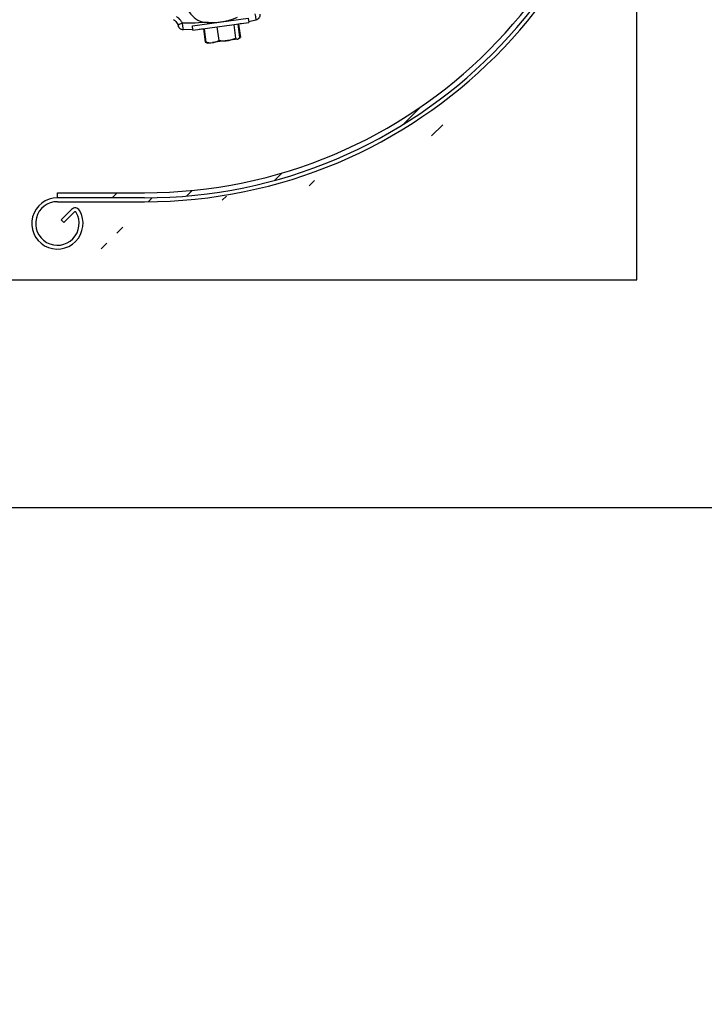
# Model space of a CAD drawing. Header units: inches. Extents: x 170 to 284, y 215 to 248.
# Tile 488 of 656: x 211.011 to 211.583, y 223.74 to 224.562. Entities that reach past the tile are written whole.
import ezdxf

# ---------------------------------------------------------------- set-up
doc = ezdxf.new("R2010")
doc.units = ezdxf.units.IN
doc.header["$LTSCALE"] = 0.25
doc.header["$MEASUREMENT"] = 0
doc.layers.add('ANNOTATIONS', color=1, linetype='Continuous')
doc.layers.add('RH FRONT OF HOOD', color=7, linetype='Continuous')
doc.styles.add('ARIAL', font='arial.ttf', dxfattribs={"height": 0.09375})
doc.dimstyles.new('STANDARD$0', dxfattribs={"dimtxt": 0.09375, "dimasz": 0.09375, "dimexe": 0.03125, "dimexo": 0.046875, "dimgap": 0.09, "dimtad": 0, "dimtih": 1, "dimtoh": 1, "dimdec": 4, "dimzin": 0, "dimdsep": 46, "dimtxsty": 'ARIAL', "dimcen": 0.09, "dimadec": 0, "dimazin": 0, "dimtfac": 1, "dimtdec": 4, "dimtofl": 0, "dimtmove": 0, "dimatfit": 1, "dimfxl": 1, "dimtolj": 1, "dimtzin": 0, "dimarcsym": 0})

# ---------------------------------------------------------------- blocks, each defined once
blk = doc.blocks.new('*D78')
at = {"layer": 'ANNOTATIONS', "color": 0, "lineweight": -2, "transparency": 16777216}
for p, q in [((210.81258, 224.15443), (212.25303, 224.15443)), ((212.22178, 224.06068), (212.22178, 222.3405)), ((212.22178, 220.18546), (212.22178, 221.90564)), ((211.49125, 220.09171), (212.25303, 220.09171))]:
    blk.add_line(p, q, dxfattribs=at)
at = {"layer": 'ANNOTATIONS', "color": 0, "transparency": 16777216}
for points in [[(212.20615, 224.06068), (212.2374, 224.06068), (212.22178, 224.15443)], [(212.20615, 220.18546), (212.2374, 220.18546), (212.22178, 220.09171)]]:
    blk.add_solid(points, dxfattribs=at)
at = {"layer": 'defpoints', "color": 0, "transparency": 16777216}
for p in [(210.76571, 224.15443), (211.44438, 220.09171), (212.22178, 220.09171)]:
    blk.add_point(p, dxfattribs=at)
at = {"layer": 'ANNOTATIONS', "color": 0, "transparency": 16777216, "insert": (212.22178, 222.12307), "char_height": 0.09375, "attachment_point": 5, "style": 'ARIAL'}
blk.add_mtext('\\A1;OPENING\\PHEIGHT', dxfattribs=at)
blk = doc.blocks.new('*D79')
at = {"layer": 'ANNOTATIONS', "color": 0, "lineweight": -2, "transparency": 16777216}
for p, q in [((211.57349, 225.23798), (212.90801, 225.23798)), ((212.87676, 225.14423), (212.87676, 222.88228)), ((212.87676, 220.18546), (212.87676, 222.44742)), ((212.41159, 220.09171), (212.90801, 220.09171))]:
    blk.add_line(p, q, dxfattribs=at)
at = {"layer": 'ANNOTATIONS', "color": 0, "transparency": 16777216}
for points in [[(212.86114, 225.14423), (212.89239, 225.14423), (212.87676, 225.23798)], [(212.86114, 220.18546), (212.89239, 220.18546), (212.87676, 220.09171)]]:
    blk.add_solid(points, dxfattribs=at)
at = {"layer": 'defpoints', "color": 0, "transparency": 16777216}
for p in [(211.52661, 225.23798), (212.36472, 220.09171), (212.87676, 220.09171)]:
    blk.add_point(p, dxfattribs=at)
at = {"layer": 'ANNOTATIONS', "color": 0, "transparency": 16777216, "insert": (212.87676, 222.66485), "char_height": 0.09375, "attachment_point": 5, "style": 'ARIAL'}
blk.add_mtext('\\A1;TOTAL\\PHEIGHT', dxfattribs=at)

msp = doc.modelspace()

# ---------------------------------------------------------------- hatches: boundary and pattern name
at = {"layer": 'RH FRONT OF HOOD'}
h = msp.add_hatch(dxfattribs=at)
h.set_pattern_fill('ANSI31', color=256, scale=0.342412, style=0)
h.set_pattern_definition([(45, (200.789666, 218.499336), (-0.03026527, 0.03026527), [])])
edge = h.paths.add_edge_path(flags=0)
edge.add_arc((211.07631, 224.39156), 0.0214, 90, 390.52249, ccw=False)
edge.add_line((211.07631, 224.41296), (211.14907, 224.41296))
edge.add_arc((211.14907, 224.82385), 0.41089, 270, 450)
edge.add_line((211.14907, 225.23475), (210.66541, 225.23475))
edge.add_arc((210.66541, 225.23903), 0.00428, 180, 270, ccw=False)
edge.add_line((210.66113, 225.23903), (210.66113, 225.28183))
edge.add_arc((210.66541, 225.28183), 0.00428, 360, 540, ccw=False)
edge.add_line((210.66969, 225.28183), (210.66969, 225.23903))
edge.add_line((210.66969, 225.23903), (210.66646, 225.23903))
edge.add_line((210.66646, 225.23903), (210.66646, 225.28183))
edge.add_arc((210.66541, 225.28183), 0.00105, 360, 540)
edge.add_line((210.66436, 225.28183), (210.66436, 225.23903))
edge.add_arc((210.66541, 225.23903), 0.00105, 180, 270)
edge.add_line((210.66541, 225.23798), (211.14907, 225.23798))
edge.add_arc((211.14907, 224.82385), 0.41413, 270, 450, ccw=False)
edge.add_line((211.14907, 224.40973), (211.07631, 224.40973))
edge.add_arc((211.07631, 224.39156), 0.01817, 450, 750.52249)
edge.add_arc((211.09105, 224.40025), 0.00105, 390.52249, 495)
edge.add_line((211.09031, 224.40099), (211.08162, 224.3923))
edge.add_line((211.08162, 224.3923), (211.07933, 224.39458))
edge.add_line((211.07933, 224.39458), (211.08803, 224.40328))
edge.add_arc((211.09105, 224.40025), 0.00428, 390.52249, 495, ccw=False)
h = msp.add_hatch(dxfattribs=at)
h.set_pattern_fill('ANSI31', color=256, scale=0.342412, style=0)
h.set_pattern_definition([(45, (200.756314, 218.499336), (-0.03026527, 0.03026527), [])])
edge = h.paths.add_edge_path(flags=0)
edge.add_line((211.11572, 225.23047), (210.7733, 225.23047))
edge.add_line((210.7733, 225.23047), (210.7733, 225.23475))
edge.add_line((210.7733, 225.23475), (211.11572, 225.23475))
edge.add_arc((211.11572, 224.82385), 0.41089, 270, 450, ccw=False)
edge.add_line((211.11572, 224.41296), (211.04295, 224.41296))
edge.add_line((211.04295, 224.41296), (211.04295, 224.41724))
edge.add_line((211.04295, 224.41724), (211.11572, 224.41724))
edge.add_arc((211.11572, 224.82385), 0.40661, 270, 450)

# ---------------------------------------------------------------- linework, layer by layer
for p, q in [((211.52661, 224.34448), (211.52661, 224.77221)), ((211.15563, 224.55655), (211.20229, 224.56284)), ((211.15613, 224.55285), (211.20279, 224.55914)), ((211.17047, 224.55855), (211.17038, 224.55924)), ((211.18735, 224.56153), (211.18744, 224.56084)), ((211.1935, 224.55789), (211.19502, 224.54667)), ((211.19414, 224.55797), (211.19566, 224.54676)), ((211.20229, 224.56284), (211.20279, 224.55914)), ((211.20867, 224.56128), (211.2027, 224.55982)), ((211.15606, 224.55338), (211.14819, 224.55316)), ((211.15613, 224.55285), (211.15563, 224.55655)), ((211.16477, 224.55401), (211.16628, 224.5428)), ((211.16541, 224.5541), (211.16692, 224.54288)), ((211.17617, 224.55555), (211.17768, 224.54433)), ((211.19022, 224.55744), (211.19173, 224.54623)), ((211.16628, 224.5428), (211.16766, 224.54241)), ((211.16657, 224.54272), (211.16628, 224.5428)), ((211.16804, 224.54207), (211.16654, 224.54269)), ((211.16804, 224.54216), (211.16692, 224.54288)), ((211.1684, 224.54192), (211.16804, 224.54207)), ((211.1684, 224.54192), (211.17246, 224.54247)), ((211.18486, 224.54415), (211.17246, 224.54247)), ((211.19353, 224.54531), (211.18486, 224.54415)), ((211.19385, 224.54536), (211.19353, 224.54531)), ((211.19415, 224.54559), (211.19385, 224.54536)), ((211.19544, 224.54658), (211.19415, 224.54559)), ((211.19522, 224.54643), (211.1954, 224.54657)), ((211.04295, 224.41724), (211.11572, 224.41724)), ((211.04295, 224.41296), (211.04295, 224.41724)), ((211.11572, 224.41296), (211.04295, 224.41296)), ((211.04295, 224.40973), (211.11572, 224.40973)), ((211.05468, 224.40328), (211.04598, 224.39458)), ((211.04598, 224.39458), (211.04827, 224.3923)), ((211.04827, 224.3923), (211.05696, 224.40099)), ((210.92546, 224.34448), (211.52661, 224.34448))]:
    msp.add_line(p, q, dxfattribs=at)
at = {"layer": 'RH FRONT OF HOOD', "flags": 128}
msp.add_lwpolyline([(211.14819, 224.55316), (211.14815, 224.55345), (211.148, 224.55456), (211.14772, 224.55643), (211.14733, 224.55868), (211.14733, 224.55868), (211.14733, 224.55868)], dxfattribs=at)
at = {"layer": 'RH FRONT OF HOOD'}
for centre, radius, start, end in [((211.11572, 224.82385), 0.41413, 270, 90), ((211.11572, 224.82385), 0.41089, 270, 90), ((211.11572, 224.82385), 0.40661, 270, 90), ((211.16897, 224.5779), 0.01876, 206.86321, 254.3969), ((211.17193, 224.61181), 0.05259, 261.24731, 294.11739), ((211.04295, 224.39156), 0.0214, 90, 30.52249), ((211.04295, 224.39156), 0.01817, 90, 30.52249), ((211.0577, 224.40025), 0.00428, 30.52249, 135), ((211.0577, 224.40025), 0.00105, 30.52249, 135)]:
    msp.add_arc(centre, radius, start, end, dxfattribs=at)
for points, knots in [([(211.20779, 224.56637), (211.20794, 224.56561), (211.20824, 224.56408), (211.20855, 224.56236), (211.2087, 224.56135), (211.20866, 224.56136), (211.20865, 224.56136)], [0, 0, 0, 0, 0.2719163, 0.5472624, 0.8231805, 1, 1, 1, 1]), ([(211.21189, 224.56616), (211.2119, 224.56564), (211.21194, 224.56457), (211.21127, 224.56305), (211.21014, 224.56183), (211.20915, 224.56144), (211.20867, 224.56125)], [0, 0, 0, 0, 0.241586, 0.499681, 0.757909, 1, 1, 1, 1]), ([(211.1399, 224.56167), (211.14079, 224.56095), (211.14219, 224.55982), (211.14305, 224.55829), (211.14336, 224.55774)], [0, 0, 0, 0, 0.638604, 1, 1, 1, 1]), ([(211.14733, 224.55868), (211.14688, 224.55947), (211.14564, 224.56167), (211.14363, 224.56328), (211.14235, 224.56431)], [0, 0, 0, 0, 0.359377, 1, 1, 1, 1]), ([(211.14336, 224.55774), (211.14345, 224.55755), (211.14355, 224.55733), (211.14372, 224.55694), (211.14386, 224.55658), (211.14395, 224.5563), (211.14396, 224.55627), (211.14396, 224.55625)], [0, 0, 0, 0, 0.211159, 0.235822, 0.502714, 0.779054, 1, 1, 1, 1]), ([(211.16891, 224.55954), (211.16521, 224.55926), (211.15803, 224.5587), (211.15083, 224.55869), (211.14733, 224.55868)], [0, 0, 0, 0, 0.513988, 1, 1, 1, 1]), ([(211.19638, 224.55828), (211.19573, 224.5581), (211.195, 224.55789), (211.19425, 224.55777), (211.19417, 224.55775)], [0, 0, 0, 0, 0.893084, 1, 1, 1, 1]), ([(211.14819, 224.55316), (211.14809, 224.55315), (211.14761, 224.55311), (211.14681, 224.55332), (211.14592, 224.55373), (211.14523, 224.55425), (211.14473, 224.55479), (211.14438, 224.55529), (211.14417, 224.5557), (211.14405, 224.55599), (211.144, 224.55615), (211.14398, 224.55621), (211.14397, 224.55623), (211.14397, 224.55623), (211.14397, 224.55624), (211.14397, 224.55624)], [0, 0, 0, 0, 0.056521, 0.254046, 0.427355, 0.579498, 0.710446, 0.818551, 0.901251, 0.956416, 0.985043, 0.990353, 0.993469, 0.996722, 1, 1, 1, 1]), ([(211.16481, 224.55374), (211.1643, 224.55368), (211.16308, 224.55354), (211.16186, 224.55353), (211.16115, 224.55352)], [0, 0, 0, 0, 0.421019, 1, 1, 1, 1]), ([(211.16692, 224.54288), (211.16784, 224.54268), (211.16969, 224.54228), (211.17153, 224.54241), (211.17246, 224.54247)], [0, 0, 0, 0, 0.495458, 1, 1, 1, 1]), ([(211.17246, 224.54247), (211.17258, 224.54249), (211.17355, 224.54263), (211.17534, 224.54313), (211.1769, 224.54393), (211.17768, 224.54433)], [0, 0, 0, 0, 0.070092, 0.530785, 1, 1, 1, 1]), ([(211.17768, 224.54433), (211.17887, 224.54417), (211.18126, 224.54384), (211.18365, 224.54404), (211.18486, 224.54415)], [0, 0, 0, 0, 0.495458, 1, 1, 1, 1]), ([(211.18486, 224.54415), (211.18503, 224.54417), (211.18629, 224.54435), (211.18863, 224.54492), (211.19069, 224.54579), (211.19173, 224.54623)], [0, 0, 0, 0, 0.070092, 0.530785, 1, 1, 1, 1]), ([(211.19173, 224.54623), (211.1922, 224.54583), (211.19282, 224.54529), (211.19339, 224.54531), (211.19353, 224.54531)], [0, 0, 0, 0, 0.753694, 1, 1, 1, 1]), ([(211.19353, 224.54531), (211.19394, 224.54551), (211.19447, 224.54576), (211.19491, 224.5465), (211.19502, 224.54667)], [0, 0, 0, 0, 0.770638, 1, 1, 1, 1])]:
    msp.add_open_spline(points, degree=3, knots=knots, dxfattribs=at)
msp.add_open_spline([(211.14733, 224.55868), (211.14684, 224.55847), (211.14587, 224.55803), (211.14461, 224.55765), (211.14367, 224.55751), (211.14346, 224.55767), (211.14336, 224.55774)], degree=3, dxfattribs=at)

# ---------------------------------------------------------------- dimensions: what is measured, and where the dimension line sits
at = {"layer": 'ANNOTATIONS'}
for base, p1, p2, text, picture, middle in [((212.87676, 220.09171), (211.52661, 225.23798), (212.36472, 220.09171), 'TOTAL\\PHEIGHT', '*D79', (212.87676, 222.66485)), ((212.22178, 220.09171), (210.76571, 224.15443), (211.44438, 220.09171), 'OPENING\\PHEIGHT', '*D78', (212.22178, 222.12307))]:
    dim = msp.add_linear_dim(base=base, p1=p1, p2=p2, angle=90, text=text, dimstyle='STANDARD$0', dxfattribs=at)
    dim.commit()
    dim.dimension.update_dxf_attribs({"geometry": picture, "text_midpoint": middle})

doc.saveas('drawing.dxf')
